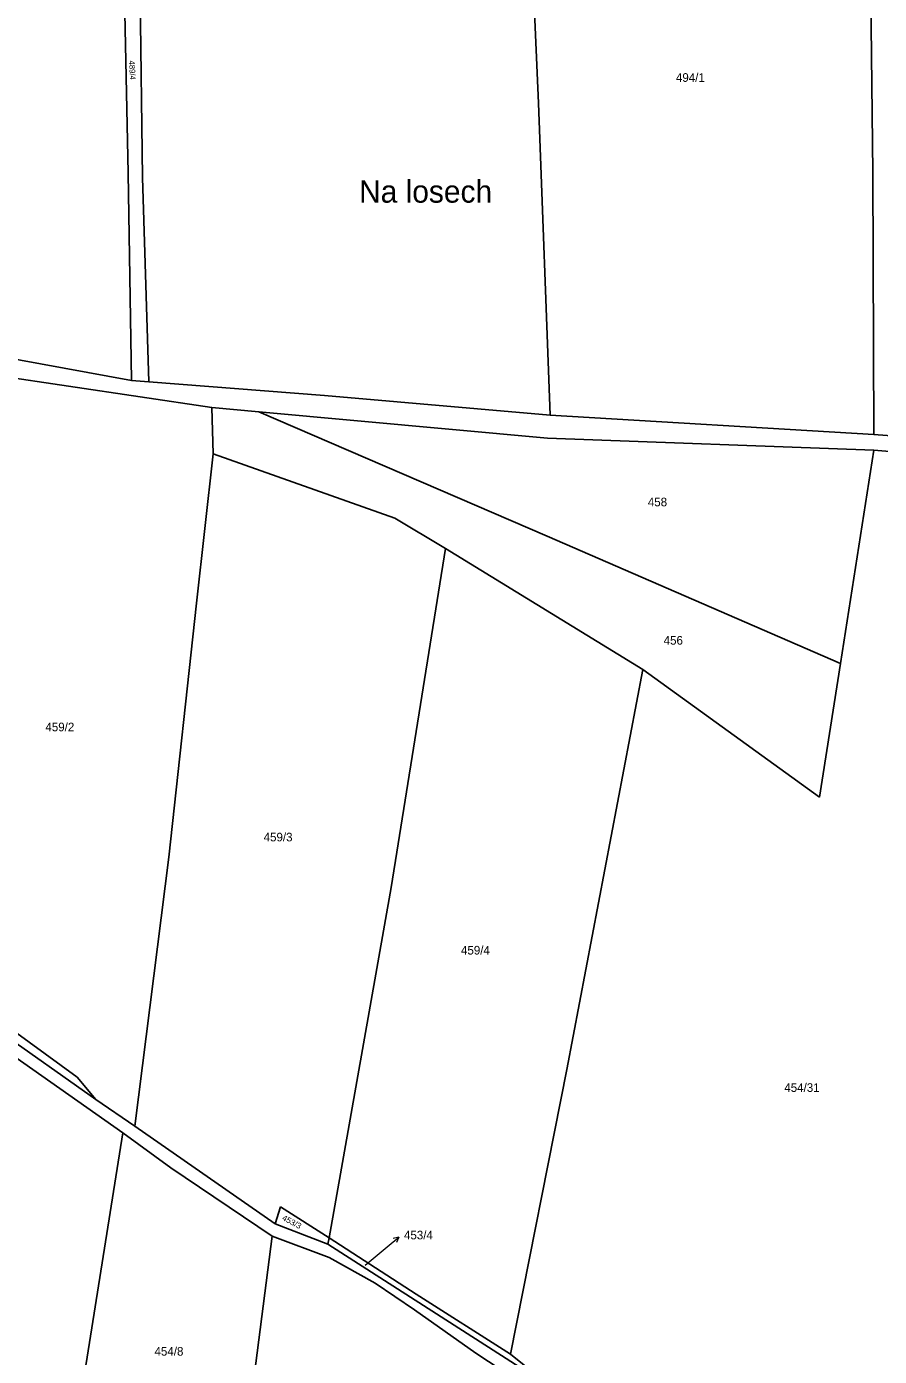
# Model space of a CAD drawing. Extents: x -701211 to -698780, y -1014269 to -1012378.
# Drawn here: x -699782 to -699614.3, y -1013365.7 to -1013104.1 of the extents above; entities that cross this region are included whole.
import ezdxf
from ezdxf.enums import TextEntityAlignment as Align

# ---------------------------------------------------------------- set-up
doc = ezdxf.new("R2010")
doc.units = 0
doc.header["$LTSCALE"] = 0.68
doc.layers.add('1', color=7, linetype='Continuous', lineweight=25)
doc.layers.add('7', color=7, linetype='Continuous', lineweight=13)
doc.layers.add('2', color=7, linetype='Continuous')

msp = doc.modelspace()

# ---------------------------------------------------------------- linework, layer by layer
at = {"layer": '1'}
for p, q in [((-699681.34, -1013119.14), (-699685.22, -1013030.72)), ((-699762.04, -1013132.92), (-699763.38, -1013068.57)), ((-699615.63, -1013132.71), (-699616.27, -1013072.85)), ((-699759.24, -1013133.77), (-699759.88, -1013082.57)), ((-699679.04, -1013180.52), (-699681.34, -1013119.14)), ((-699615.45, -1013184.3), (-699615.63, -1013132.71)), ((-699761.41, -1013173.72), (-699762.04, -1013132.92)), ((-699757.98, -1013173.97), (-699759.24, -1013133.77)), ((-699761.41, -1013173.72), (-699834.45, -1013160.3)), ((-699745.58, -1013179.03), (-699789.23, -1013172.54)), ((-699757.98, -1013173.97), (-699761.41, -1013173.72)), ((-699723.45, -1013176.66), (-699757.98, -1013173.97)), ((-699679.04, -1013180.52), (-699723.45, -1013176.66)), ((-699736.36, -1013179.87), (-699745.58, -1013179.03)), ((-699745.32, -1013188.16), (-699745.58, -1013179.03)), ((-699736.36, -1013179.87), (-699679.56, -1013185.05)), ((-699679.67, -1013204.33), (-699736.36, -1013179.87)), ((-699615.45, -1013184.3), (-699679.04, -1013180.52)), ((-699615.43, -1013187.38), (-699679.56, -1013185.05)), ((-699598.68, -1013185.64), (-699615.45, -1013184.3)), ((-699621.99, -1013229.37), (-699615.43, -1013187.38)), ((-699599.1, -1013188.91), (-699615.43, -1013187.38)), ((-699748.61, -1013217.49), (-699745.32, -1013188.16)), ((-699709.62, -1013200.81), (-699745.32, -1013188.16)), ((-699699.66, -1013206.73), (-699709.62, -1013200.81)), ((-699679.67, -1013204.33), (-699621.99, -1013229.37)), ((-699710.33, -1013273.49), (-699699.66, -1013206.73)), ((-699660.82, -1013230.59), (-699699.66, -1013206.73)), ((-699754.07, -1013267.48), (-699748.61, -1013217.49)), ((-699626.11, -1013255.72), (-699621.99, -1013229.37)), ((-699675.77, -1013309.28), (-699660.82, -1013230.59)), ((-699660.82, -1013230.59), (-699626.11, -1013255.72)), ((-699760.71, -1013320.42), (-699754.07, -1013267.48)), ((-699722.53, -1013342.4), (-699710.33, -1013273.49)), ((-699797.02, -1013294.95), (-699768.4, -1013315.19)), ((-699772.08, -1013310.79), (-699796.74, -1013292.89)), ((-699763.06, -1013321.76), (-699797.4, -1013297.58)), ((-699686.88, -1013365.28), (-699675.77, -1013309.28)), ((-699768.4, -1013315.19), (-699772.08, -1013310.79)), ((-699760.71, -1013320.42), (-699768.4, -1013315.19)), ((-699733.11, -1013339.65), (-699760.71, -1013320.42)), ((-699773.11, -1013384.59), (-699763.06, -1013321.76)), ((-699763.06, -1013321.76), (-699753.62, -1013328.66)), ((-699753.62, -1013328.66), (-699733.72, -1013342.07)), ((-699732.08, -1013336.29), (-699733.11, -1013339.65)), ((-699722.53, -1013342.4), (-699732.08, -1013336.29)), ((-699733.72, -1013342.07), (-699741.69, -1013404.06)), ((-699722.5, -1013346.27), (-699733.72, -1013342.07)), ((-699733.11, -1013339.65), (-699722.75, -1013343.63)), ((-699722.75, -1013343.63), (-699722.53, -1013342.4)), ((-699722.75, -1013343.63), (-699677.9, -1013372.44)), ((-699705.4, -1013353.52), (-699722.53, -1013342.4)), ((-699713.44, -1013351.3), (-699722.5, -1013346.27)), ((-699705.73, -1013356.59), (-699713.44, -1013351.3)), ((-699686.88, -1013365.28), (-699705.4, -1013353.52)), ((-699693.71, -1013365.11), (-699705.73, -1013356.59)), ((-699657.39, -1013388.89), (-699693.71, -1013365.11)), ((-699677.9, -1013372.44), (-699686.88, -1013365.28))]:
    msp.add_line(p, q, dxfattribs=at)
at = {"layer": '7'}
msp.add_line((-699708.821, -1013342.281), (-699709.91, -1013342.541), dxfattribs=at)
msp.add_lwpolyline([(-699715.46, -1013347.82), (-699711.12, -1013344.21), (-699708.821, -1013342.281), (-699709.266, -1013343.308)], dxfattribs=at)

# ---------------------------------------------------------------- texts
at = {"layer": '2'}
msp.add_text('489/4', height=1.14, rotation=273, dxfattribs=at).set_placement((-699761.7837, -1013112.6692), align=Align.CENTER)
for s, p in [('494/1', (-699651.5, -1013114.935)), ('458', (-699657.969, -1013198.465)), ('456', (-699654.859, -1013225.685)), ('459/2', (-699775.47, -1013242.735)), ('459/3', (-699732.56, -1013264.395)), ('459/4', (-699693.76, -1013286.665)), ('454/31', (-699629.56, -1013313.695))]:
    msp.add_text(s, height=1.7, dxfattribs=at).set_placement(p, align=Align.CENTER)
at = {"layer": '2', "width": 1.05}
msp.add_text('453/3', height=1.14, rotation=332, dxfattribs=at).set_placement((-699730.1176, -1013339.7733), align=Align.CENTER)
at = {"layer": '2'}
for s, p in [('453/4', (-699707.81, -1013342.715)), ('454/8', (-699756.86, -1013365.595))]:
    msp.add_text(s, height=1.7, dxfattribs=at).set_placement(p)
at = {"layer": '7'}
msp.add_text('Na losech', height=4.4, dxfattribs=at).set_placement((-699703.56, -1013138.71), align=Align.CENTER)

doc.saveas('drawing.dxf')
